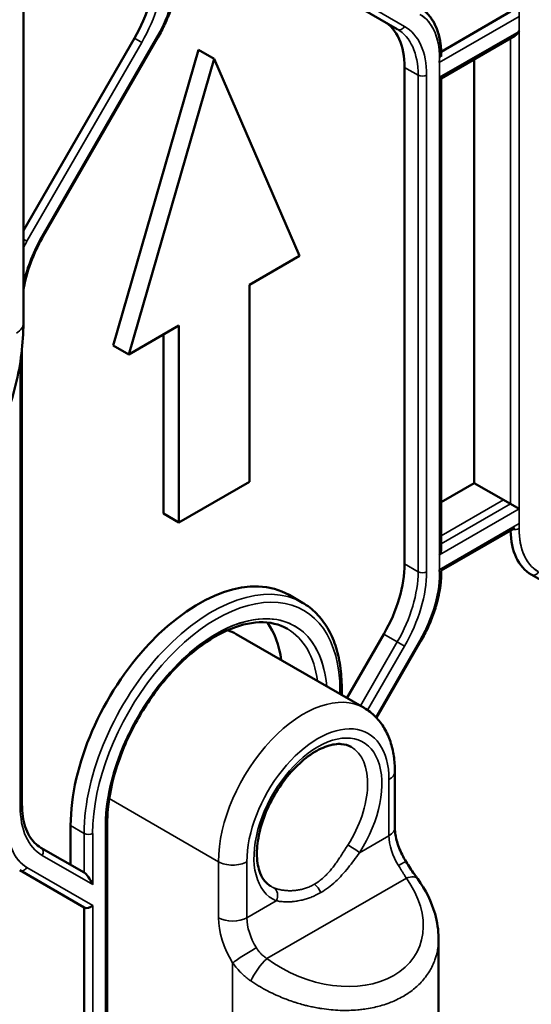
# Model space of a CAD drawing. Header units: millimetres. Extents: x 0 to 14369, y -869 to 2970.
# Tile 672 of 787: x 3617 to 3642, y 1737 to 1786. Entities that reach past the tile are written whole.
import ezdxf

# ---------------------------------------------------------------- set-up
doc = ezdxf.new("R2010")
doc.units = ezdxf.units.MM
doc.header["$LTSCALE"] = 10
doc.layers.add('Sichtbar (ISO)', color=7, linetype='Continuous', lineweight=50)
doc.layers.add('Sichtbar schmal (ISO)', color=7, linetype='Continuous', lineweight=35)

msp = doc.modelspace()

# ---------------------------------------------------------------- linework, layer by layer
at = {"layer": 'Sichtbar (ISO)'}
for p, q in [((3616.763, 1770.747), (3616.763, 1804.967)), ((3629.657, 1788.661), (3635.364, 1785.366)), ((3635.364, 1785.366), (3629.657, 1788.661)), ((3640.996, 1786.238), (3637.545, 1784.246)), ((3617.746, 1775.068), (3623.453, 1784.953)), ((3617.746, 1775.068), (3623.453, 1784.953)), ((3637.548, 1782.921), (3641.208, 1785.034)), ((3622.282, 1784.911), (3616.763, 1775.351)), ((3621.232, 1769.643), (3625.475, 1784.34)), ((3625.475, 1784.34), (3621.232, 1769.643)), ((3626.252, 1783.891), (3625.475, 1784.34)), ((3625.475, 1784.34), (3626.252, 1783.891)), ((3637.548, 1784.003), (3637.548, 1784.074)), ((3626.252, 1783.891), (3622.01, 1769.194)), ((3622.01, 1769.194), (3626.252, 1783.891)), ((3630.495, 1774.093), (3626.252, 1783.891)), ((3626.252, 1783.891), (3630.495, 1774.093)), ((3635.728, 1758.777), (3635.728, 1783.465)), ((3635.728, 1783.465), (3635.728, 1758.777)), ((3639.192, 1783.871), (3639.192, 1762.801)), ((3639.192, 1762.801), (3639.192, 1783.871)), ((3637.46, 1782.972), (3637.548, 1782.921)), ((3637.548, 1759.525), (3637.548, 1782.921)), ((3637.548, 1759.525), (3637.548, 1782.921)), ((3628.003, 1772.654), (3630.495, 1774.093)), ((3630.495, 1774.093), (3628.003, 1772.654)), ((3628.003, 1762.856), (3628.003, 1772.654)), ((3628.003, 1772.654), (3628.003, 1762.856)), ((3622.01, 1769.194), (3624.502, 1770.633)), ((3624.502, 1770.633), (3622.01, 1769.194)), ((3624.502, 1770.633), (3624.502, 1760.835)), ((3624.502, 1760.835), (3624.502, 1770.633)), ((3623.725, 1770.184), (3623.725, 1761.284)), ((3623.725, 1761.284), (3623.725, 1770.184)), ((3616.688, 1746.836), (3616.688, 1769.436)), ((3616.688, 1746.836), (3616.688, 1769.436)), ((3622.01, 1769.194), (3621.232, 1769.643)), ((3621.232, 1769.643), (3622.01, 1769.194)), ((3624.502, 1760.835), (3628.003, 1762.856)), ((3628.003, 1762.856), (3624.502, 1760.835)), ((3637.548, 1761.852), (3639.192, 1762.801)), ((3639.192, 1762.801), (3637.548, 1761.852)), ((3640.642, 1761.964), (3639.192, 1762.801)), ((3639.192, 1762.801), (3640.996, 1761.76)), ((3641.42, 1761.515), (3640.996, 1761.76)), ((3624.502, 1760.835), (3623.725, 1761.284)), ((3623.725, 1761.284), (3624.502, 1760.835)), ((3637.548, 1758.444), (3641.208, 1760.557)), ((3637.548, 1758.372), (3637.548, 1758.444)), ((3642.031, 1758.247), (3647.738, 1754.952)), ((3629.975, 1757.237), (3630.646, 1756.849)), ((3629.975, 1757.237), (3630.646, 1756.849)), ((3627.343, 1755.292), (3633.707, 1751.618)), ((3632.855, 1752.11), (3634.692, 1755.292)), ((3634.692, 1755.292), (3632.855, 1752.11)), ((3634.328, 1751.125), (3636.534, 1754.946)), ((3634.328, 1751.125), (3636.534, 1754.946)), ((3632.598, 1752.607), (3632.598, 1752.258)), ((3632.598, 1752.607), (3632.598, 1752.258)), ((3635.243, 1745.674), (3635.243, 1748.463)), ((3619.111, 1743.818), (3619.111, 1745.769)), ((3619.111, 1745.769), (3619.111, 1743.818)), ((3620.931, 1745.871), (3620.931, 1711.251)), ((3620.931, 1745.871), (3620.931, 1711.251)), ((3619.782, 1743.43), (3617.636, 1744.669)), ((3617.636, 1744.669), (3619.782, 1743.43)), ((3616.575, 1743.55), (3619.782, 1741.698)), ((3616.575, 1743.55), (3619.782, 1741.698)), ((3632.598, 1743.298), (3632.598, 1743.298)), ((3632.598, 1743.298), (3632.598, 1743.298)), ((3630.634, 1742.606), (3630.634, 1742.606)), ((3630.634, 1742.606), (3630.634, 1742.606)), ((3631.198, 1742.257), (3631.198, 1742.257)), ((3631.198, 1742.257), (3631.198, 1742.257)), ((3619.782, 1741.698), (3619.782, 1710.762)), ((3637.414, 1734.583), (3637.414, 1740.162))]:
    msp.add_line(p, q, dxfattribs=at)
for centre, major_axis, ratio, start_param, end_param in [((3619.782, 1786.354), (-2.5, -4.33), 0.57735, 1.570796, 2.356194), ((3632.192, 1781.424), (2.5, 4.33), 0.57735, 5.497787, 6.283185), ((3632.192, 1781.424), (2.5, 4.33), 0.57735, 5.497787, 6.283185), ((3641.208, 1785.381), (-0.212, -0.367), 0.57735, 0.785398, 1.570796), ((3644.531, 1762.577), (-2.5, -4.33), 0.57735, 5.522643, 6.283185), ((3637.248, 1759.352), (0.212, 0.367), 0.57735, 4.712389, 5.497787), ((3632.192, 1756.736), (2.5, 4.33), 0.57735, 4.712389, 5.497787), ((3632.192, 1756.736), (-2.5, -4.33), 0.57735, 1.570796, 2.356194), ((3625.475, 1749.443), (4.5, 7.794), 0.57735, 0, 2.356194), ((3625.475, 1749.443), (4.5, 7.794), 0.57735, 0, 2.356194), ((3624.343, 1750.096), (3.75, 6.495), 0.57735, 5.639684, 6.035395), ((3624.343, 1750.096), (3.75, 6.495), 0.57735, 5.639684, 6.035395), ((3624.343, 1750.096), (3, 5.196), 0.57735, 0, 0.134897), ((3619.995, 1742.961), (0.277, -0.48), 0.239146, 1.178097, 2.748894), ((3619.995, 1742.961), (0.277, -0.48), 0.239146, 1.178097, 2.748894), ((3619.995, 1741.922), (0.277, 0.16), 0.717439, 3.534292, 5.105088), ((3619.995, 1741.922), (0.277, 0.16), 0.717439, 3.534292, 5.105088)]:
    msp.add_ellipse(centre, major_axis=major_axis, ratio=ratio, start_param=start_param, end_param=end_param, dxfattribs=at)
for points, knots in [([(3624.466, 1788.378), (3624.466, 1788.164), (3624.452, 1787.942), (3624.394, 1787.49), (3624.352, 1787.26), (3624.239, 1786.795), (3624.169, 1786.561), (3624.005, 1786.093), (3623.91, 1785.86), (3623.698, 1785.4), (3623.58, 1785.173), (3623.453, 1784.953)], [0, 0, 0, 0, 0.1570796, 0.1570796, 0.3141593, 0.3141593, 0.4712389, 0.4712389, 0.6283185, 0.6283185, 0.7853982, 0.7853982, 0.7853982, 0.7853982]), ([(3624.466, 1788.378), (3624.466, 1788.164), (3624.452, 1787.942), (3624.394, 1787.49), (3624.352, 1787.26), (3624.239, 1786.795), (3624.169, 1786.561), (3624.005, 1786.093), (3623.91, 1785.86), (3623.698, 1785.4), (3623.58, 1785.173), (3623.453, 1784.953)], [0, 0, 0, 0, 0.1570796, 0.1570796, 0.3141593, 0.3141593, 0.4712389, 0.4712389, 0.6283185, 0.6283185, 0.7853982, 0.7853982, 0.7853982, 0.7853982]), ([(3636.425, 1786.486), (3636.571, 1786.401), (3636.706, 1786.296), (3636.947, 1786.053), (3637.053, 1785.913), (3637.234, 1785.607), (3637.31, 1785.44), (3637.43, 1785.084), (3637.474, 1784.894), (3637.533, 1784.497), (3637.548, 1784.289), (3637.548, 1784.074)], [5.4977871, 5.4977871, 5.4977871, 5.4977871, 5.6548668, 5.6548668, 5.8119464, 5.8119464, 5.969026, 5.969026, 6.1261057, 6.1261057, 6.2831853, 6.2831853, 6.2831853, 6.2831853]), ([(3636.425, 1786.486), (3636.575, 1786.399), (3636.712, 1786.292), (3636.958, 1786.04), (3637.065, 1785.897), (3637.248, 1785.581), (3637.323, 1785.408), (3637.441, 1785.04), (3637.484, 1784.845), (3637.536, 1784.458), (3637.548, 1784.269), (3637.548, 1784.074)], [5.4977871, 5.4977871, 5.4977871, 5.4977871, 5.6585239, 5.6585239, 5.8192606, 5.8192606, 5.9799973, 5.9799973, 6.1407341, 6.1407341, 6.2831853, 6.2831853, 6.2831853, 6.2831853]), ([(3617.746, 1775.068), (3617.612, 1774.835), (3617.488, 1774.596), (3617.265, 1774.113), (3617.166, 1773.869), (3616.994, 1773.381), (3616.921, 1773.137), (3616.823, 1772.729), (3616.789, 1772.564), (3616.763, 1772.402)], [2.3561945, 2.3561945, 2.3561945, 2.3561945, 2.5132741, 2.5132741, 2.6703538, 2.6703538, 2.8274334, 2.8274334, 2.9366124, 2.9366124, 2.9366124, 2.9366124]), ([(3617.746, 1775.068), (3617.612, 1774.835), (3617.488, 1774.596), (3617.265, 1774.113), (3617.166, 1773.869), (3616.994, 1773.381), (3616.921, 1773.137), (3616.823, 1772.729), (3616.789, 1772.564), (3616.763, 1772.402)], [2.3561945, 2.3561945, 2.3561945, 2.3561945, 2.5132741, 2.5132741, 2.6703538, 2.6703538, 2.8274334, 2.8274334, 2.9366124, 2.9366124, 2.9366124, 2.9366124]), ([(3608.892, 1757.114), (3609.748, 1757.608), (3610.581, 1758.244), (3612.151, 1759.74), (3612.887, 1760.599), (3614.204, 1762.464), (3614.785, 1763.47), (3615.742, 1765.544), (3616.118, 1766.611), (3616.628, 1768.718), (3616.763, 1769.759), (3616.763, 1770.747)], [4.712389, 4.712389, 4.712389, 4.712389, 5.026548, 5.026548, 5.340708, 5.340708, 5.654867, 5.654867, 5.969026, 5.969026, 6.283185, 6.283185, 6.283185, 6.283185]), ([(3637.548, 1758.372), (3637.548, 1758.157), (3637.533, 1757.936), (3637.476, 1757.484), (3637.433, 1757.254), (3637.321, 1756.789), (3637.251, 1756.555), (3637.086, 1756.087), (3636.992, 1755.854), (3636.779, 1755.394), (3636.662, 1755.167), (3636.534, 1754.946)], [0, 0, 0, 0, 0.1570796, 0.1570796, 0.3141593, 0.3141593, 0.4712389, 0.4712389, 0.6283185, 0.6283185, 0.7853982, 0.7853982, 0.7853982, 0.7853982]), ([(3637.548, 1758.372), (3637.548, 1758.176), (3637.536, 1757.975), (3637.485, 1757.54), (3637.444, 1757.305), (3637.332, 1756.831), (3637.263, 1756.591), (3637.097, 1756.113), (3637.001, 1755.875), (3636.785, 1755.404), (3636.665, 1755.172), (3636.534, 1754.946)], [6.2831853, 6.2831853, 6.2831853, 6.2831853, 6.4262655, 6.4262655, 6.586845, 6.586845, 6.7474245, 6.7474245, 6.908004, 6.908004, 7.0685835, 7.0685835, 7.0685835, 7.0685835]), ([(3632.598, 1752.607), (3632.598, 1752.993), (3632.572, 1753.365), (3632.466, 1754.073), (3632.387, 1754.409), (3632.176, 1755.038), (3632.044, 1755.331), (3631.728, 1755.864), (3631.544, 1756.105), (3631.129, 1756.525), (3630.898, 1756.704), (3630.646, 1756.849)], [0, 0, 0, 0, 0.1570796, 0.1570796, 0.3141593, 0.3141593, 0.4712389, 0.4712389, 0.6283185, 0.6283185, 0.7853982, 0.7853982, 0.7853982, 0.7853982]), ([(3632.598, 1752.607), (3632.598, 1752.993), (3632.572, 1753.365), (3632.466, 1754.073), (3632.387, 1754.409), (3632.176, 1755.038), (3632.044, 1755.331), (3631.728, 1755.864), (3631.544, 1756.105), (3631.129, 1756.525), (3630.898, 1756.704), (3630.646, 1756.849)], [0, 0, 0, 0, 0.1570796, 0.1570796, 0.3141593, 0.3141593, 0.4712389, 0.4712389, 0.6283185, 0.6283185, 0.7853982, 0.7853982, 0.7853982, 0.7853982]), ([(3629.896, 1755.55), (3629.496, 1755.782), (3629.023, 1755.894), (3627.998, 1755.855), (3627.453, 1755.72), (3626.345, 1755.225), (3625.783, 1754.873), (3624.688, 1753.983), (3624.155, 1753.446), (3623.173, 1752.238), (3622.724, 1751.567), (3621.96, 1750.161), (3621.644, 1749.426), (3621.177, 1747.97), (3621.026, 1747.249), (3620.942, 1746.333), (3620.931, 1746.098), (3620.931, 1745.871)], [0.785398, 0.785398, 0.785398, 0.785398, 1.13378, 1.13378, 1.457995, 1.457995, 1.771581, 1.771581, 2.085311, 2.085311, 2.400167, 2.400167, 2.715368, 2.715368, 3.029965, 3.029965, 3.141593, 3.141593, 3.141593, 3.141593]), ([(3629.896, 1755.55), (3629.496, 1755.782), (3629.023, 1755.894), (3627.998, 1755.855), (3627.453, 1755.72), (3626.345, 1755.225), (3625.783, 1754.873), (3624.688, 1753.983), (3624.155, 1753.446), (3623.173, 1752.238), (3622.724, 1751.567), (3621.96, 1750.161), (3621.644, 1749.426), (3621.177, 1747.97), (3621.026, 1747.249), (3620.942, 1746.333), (3620.931, 1746.098), (3620.931, 1745.871)], [0.785398, 0.785398, 0.785398, 0.785398, 1.13378, 1.13378, 1.457995, 1.457995, 1.771581, 1.771581, 2.085311, 2.085311, 2.400167, 2.400167, 2.715368, 2.715368, 3.029965, 3.029965, 3.141593, 3.141593, 3.141593, 3.141593]), ([(3635.243, 1748.463), (3635.243, 1748.722), (3635.225, 1748.977), (3635.151, 1749.472), (3635.095, 1749.712), (3634.94, 1750.175), (3634.841, 1750.396), (3634.595, 1750.811), (3634.448, 1751.004), (3634.109, 1751.348), (3633.917, 1751.497), (3633.707, 1751.618)], [0, 0, 0, 0, 0.1570796, 0.1570796, 0.3141593, 0.3141593, 0.4712389, 0.4712389, 0.6283185, 0.6283185, 0.7853982, 0.7853982, 0.7853982, 0.7853982]), ([(3629.061, 1742.754), (3628.844, 1742.879), (3628.665, 1743.088), (3628.45, 1743.64), (3628.392, 1743.928), (3628.37, 1744.57), (3628.401, 1744.92), (3628.551, 1745.658), (3628.671, 1746.046), (3628.991, 1746.817), (3629.192, 1747.201), (3629.654, 1747.921), (3629.915, 1748.256), (3630.467, 1748.843), (3630.757, 1749.093), (3631.328, 1749.486), (3631.61, 1749.628), (3632.131, 1749.804), (3632.37, 1749.836), (3632.763, 1749.811), (3632.922, 1749.762), (3633.061, 1749.682)], [2.356194, 2.356194, 2.356194, 2.356194, 2.789477, 2.789477, 3.102646, 3.102646, 3.401556, 3.401556, 3.703552, 3.703552, 4.008684, 4.008684, 4.314455, 4.314455, 4.618142, 4.618142, 4.917985, 4.917985, 5.219619, 5.219619, 5.497787, 5.497787, 5.497787, 5.497787]), ([(3616.688, 1746.836), (3616.688, 1746.623), (3616.703, 1746.42), (3616.759, 1746.04), (3616.802, 1745.862), (3616.911, 1745.538), (3616.977, 1745.391), (3617.132, 1745.129), (3617.22, 1745.015), (3617.415, 1744.818), (3617.521, 1744.736), (3617.636, 1744.669)], [3.1415927, 3.1415927, 3.1415927, 3.1415927, 3.2986723, 3.2986723, 3.4557519, 3.4557519, 3.6128316, 3.6128316, 3.7699112, 3.7699112, 3.9269908, 3.9269908, 3.9269908, 3.9269908]), ([(3616.688, 1746.836), (3616.688, 1746.623), (3616.703, 1746.42), (3616.759, 1746.04), (3616.802, 1745.862), (3616.911, 1745.538), (3616.977, 1745.391), (3617.132, 1745.129), (3617.22, 1745.015), (3617.415, 1744.818), (3617.521, 1744.736), (3617.636, 1744.669)], [3.1415927, 3.1415927, 3.1415927, 3.1415927, 3.2986723, 3.2986723, 3.4557519, 3.4557519, 3.6128316, 3.6128316, 3.7699112, 3.7699112, 3.9269908, 3.9269908, 3.9269908, 3.9269908]), ([(3635.799, 1743.968), (3635.728, 1744.083), (3635.661, 1744.202), (3635.542, 1744.444), (3635.489, 1744.567), (3635.398, 1744.81), (3635.36, 1744.93), (3635.3, 1745.163), (3635.278, 1745.276), (3635.249, 1745.487), (3635.243, 1745.586), (3635.243, 1745.674)], [2.300524, 2.300524, 2.300524, 2.300524, 2.4687377, 2.4687377, 2.6369515, 2.6369515, 2.8051652, 2.8051652, 2.9733789, 2.9733789, 3.1415927, 3.1415927, 3.1415927, 3.1415927]), ([(3635.799, 1743.968), (3635.933, 1743.753), (3636.075, 1743.544), (3636.27, 1743.269), (3636.327, 1743.189), (3636.382, 1743.112)], [0, 0, 0, 0, 0.0758258, 0.0758258, 0.1077761, 0.1077761, 0.1077761, 0.1077761]), ([(3636.382, 1743.112), (3636.772, 1742.572), (3637.068, 1741.979), (3637.354, 1740.977), (3637.414, 1740.566), (3637.414, 1740.162)], [0, 0, 0, 0, 0.2167686, 0.2167686, 0.3608834, 0.3608834, 0.3608834, 0.3608834])]:
    msp.add_open_spline(points, degree=3, knots=knots, dxfattribs=at)
at = {"layer": 'Sichtbar schmal (ISO)'}
for p, q in [((3630.019, 1788.798), (3635.726, 1785.503)), ((3635.726, 1785.503), (3630.019, 1788.798)), ((3641.427, 1785.997), (3637.453, 1783.703)), ((3641.42, 1760.536), (3641.42, 1786.238)), ((3617.698, 1775.095), (3623.405, 1784.98)), ((3623.405, 1784.98), (3617.698, 1775.095)), ((3623.453, 1784.953), (3623.405, 1784.98)), ((3623.405, 1784.98), (3623.453, 1784.953)), ((3637.46, 1782.972), (3641.42, 1785.258)), ((3641.42, 1785.258), (3641.42, 1761.515)), ((3622.282, 1784.911), (3616.763, 1775.351)), ((3622.645, 1784.702), (3616.937, 1774.817)), ((3616.937, 1774.817), (3622.645, 1784.702)), ((3622.645, 1784.702), (3622.282, 1784.911)), ((3622.282, 1784.911), (3622.645, 1784.702)), ((3640.996, 1784.912), (3640.996, 1761.76)), ((3640.996, 1761.76), (3640.996, 1784.912)), ((3637.46, 1783.952), (3637.46, 1758.249)), ((3635.728, 1783.465), (3636.399, 1783.077)), ((3636.399, 1783.077), (3635.728, 1783.465)), ((3636.399, 1783.077), (3636.399, 1758.389)), ((3636.399, 1758.389), (3636.399, 1783.077)), ((3636.824, 1758.389), (3636.824, 1783.077)), ((3636.824, 1783.077), (3636.824, 1758.389)), ((3637.46, 1759.229), (3637.46, 1782.972)), ((3616.763, 1774.918), (3616.937, 1774.817)), ((3616.937, 1774.817), (3616.763, 1774.918)), ((3617.698, 1775.095), (3617.746, 1775.068)), ((3617.746, 1775.068), (3617.698, 1775.095)), ((3616.6, 1768.79), (3616.6, 1746.713)), ((3616.6, 1746.713), (3616.6, 1768.79)), ((3640.642, 1761.964), (3637.548, 1760.178)), ((3641.42, 1761.515), (3637.46, 1759.229)), ((3640.996, 1761.76), (3637.548, 1759.77)), ((3637.453, 1758.49), (3641.427, 1760.784)), ((3636.399, 1758.389), (3635.728, 1758.777)), ((3635.728, 1758.777), (3636.399, 1758.389)), ((3634.692, 1755.292), (3635.364, 1754.905)), ((3635.364, 1754.905), (3634.692, 1755.292)), ((3635.364, 1754.905), (3633.527, 1751.722)), ((3633.527, 1751.722), (3635.364, 1754.905)), ((3635.726, 1754.696), (3633.885, 1751.506)), ((3633.885, 1751.506), (3635.726, 1754.696)), ((3634.288, 1751.166), (3636.487, 1754.974)), ((3636.487, 1754.974), (3634.288, 1751.166)), ((3635.726, 1754.696), (3635.364, 1754.905)), ((3635.364, 1754.905), (3635.726, 1754.696)), ((3636.534, 1754.946), (3636.487, 1754.974)), ((3636.487, 1754.974), (3636.534, 1754.946)), ((3632.51, 1752.485), (3632.51, 1752.309)), ((3632.51, 1752.309), (3632.51, 1752.485)), ((3634.95, 1748.055), (3634.95, 1745.266)), ((3621.03, 1747.11), (3626.465, 1743.973)), ((3619.111, 1745.769), (3619.782, 1745.381)), ((3619.782, 1745.381), (3619.111, 1745.769)), ((3619.782, 1745.381), (3619.782, 1743.43)), ((3619.782, 1743.43), (3619.782, 1745.381)), ((3620.207, 1742.839), (3620.207, 1745.381)), ((3620.207, 1745.381), (3620.207, 1742.839)), ((3620.843, 1745.748), (3620.843, 1711.129)), ((3620.843, 1711.129), (3620.843, 1745.748)), ((3634.95, 1745.266), (3633.486, 1744.421)), ((3620.207, 1742.839), (3617.698, 1744.287)), ((3617.698, 1744.287), (3620.207, 1742.839)), ((3626.465, 1743.973), (3626.465, 1741.184)), ((3627.879, 1741.184), (3627.879, 1743.973)), ((3616.937, 1743.687), (3620.207, 1741.8)), ((3620.207, 1741.8), (3616.937, 1743.687)), ((3628.877, 1739.151), (3635.813, 1743.155)), ((3629.343, 1742.029), (3627.879, 1741.184)), ((3619.782, 1741.698), (3619.782, 1710.762)), ((3620.207, 1710.762), (3620.207, 1741.8)), ((3620.207, 1741.8), (3620.207, 1710.762)), ((3627.172, 1738.95), (3627.172, 1732.133))]:
    msp.add_line(p, q, dxfattribs=at)
for centre, major_axis, ratio, start_param, end_param in [((3619.782, 1786.354), (-2.5, -4.33), 0.57735, 1.570796, 2.356194), ((3619.995, 1786.232), (-2.65, -4.59), 0.57735, 1.570796, 2.356194), ((3619.995, 1786.232), (2.65, 4.59), 0.57735, 4.712389, 5.497787), ((3621.055, 1786.337), (2.35, 4.07), 0.57735, 4.712389, 5.497787), ((3621.055, 1786.337), (-2.35, -4.07), 0.57735, 1.570796, 2.356194), ((3634.137, 1782.033), (2.35, 4.07), 0.57735, 5.497787, 6.283185), ((3634.137, 1782.033), (2.35, 4.07), 0.57735, 5.433914, 6.283185), ((3635.514, 1785.626), (-0.15, -0.26), 0.816497, 0, 1.570796), ((3635.514, 1785.626), (-0.15, -0.26), 0.816497, 0, 1.570796), ((3633.076, 1780.914), (2.65, 4.59), 0.57735, 5.497787, 6.283185), ((3633.076, 1780.914), (2.65, 4.59), 0.57735, 5.497787, 6.283185), ((3632.864, 1781.036), (2.5, 4.33), 0.57735, 5.497787, 6.283185), ((3632.864, 1781.036), (2.5, 4.33), 0.57735, 5.497787, 6.283185), ((3637.248, 1784.074), (0.3, 0), 0.57735, 5.497787, 6.283185), ((3636.612, 1783.2), (0.3, 0), 0.57735, 3.926991, 5.497787), ((3636.612, 1783.2), (-0.3, 0), 0.57735, 0.785398, 2.356194), ((3620.348, 1773.565), (2.65, 4.59), 0.57735, 1.570796, 2.060716), ((3620.348, 1773.565), (-2.65, -4.59), 0.57735, 4.712389, 5.202308), ((3619.287, 1773.46), (-2.35, -4.07), 0.57735, 4.712389, 4.789752), ((3619.287, 1773.46), (-2.35, -4.07), 0.57735, 4.712389, 4.789752), ((3615.563, 1770.747), (1.2, 0), 0.57735, 5.497787, 6.283185), ((3641.208, 1760.658), (-0.3, 0), 0.57735, 1.212477, 2.356194), ((3644.743, 1762.454), (-2.35, -4.07), 0.57735, 5.433914, 6.283185), ((3644.743, 1762.454), (-2.35, -4.07), 0.57735, 5.497787, 6.283185), ((3644.531, 1762.577), (-2.5, -4.33), 0.57735, 5.522643, 6.283185), ((3634.137, 1756.331), (2.35, 4.07), 0.57735, 4.712389, 5.56166), ((3632.864, 1756.348), (-2.5, -4.33), 0.57735, 1.570796, 2.356194), ((3632.864, 1756.348), (2.5, 4.33), 0.57735, 4.712389, 5.497787), ((3633.076, 1756.226), (-2.65, -4.59), 0.57735, 1.570796, 2.356194), ((3633.076, 1756.226), (2.65, 4.59), 0.57735, 4.712389, 5.497787), ((3636.612, 1758.512), (-0.3, 0), 0.57735, 0.785398, 2.356194), ((3636.612, 1758.512), (0.3, 0), 0.57735, 3.926991, 5.497787), ((3634.137, 1756.331), (2.35, 4.07), 0.57735, 4.712389, 5.497787), ((3637.248, 1758.372), (0.3, 0), 0.57735, 5.497787, 6.283185), ((3642.181, 1758.506), (-0.15, -0.26), 0.816497, 0, 1.570796), ((3626.146, 1749.055), (4.5, 7.794), 0.57735, 0, 2.356194), ((3626.146, 1749.055), (4.5, 7.794), 0.57735, 0, 2.356194), ((3626.358, 1748.933), (4.35, 7.534), 0.57735, 5.497787, 8.63938), ((3626.358, 1748.933), (4.35, 7.534), 0.57735, 5.497787, 8.63938), ((3626.358, 1748.933), (3.9, 6.755), 0.57735, 5.590025, 8.63938), ((3626.146, 1749.055), (3.75, 6.495), 0.57735, 5.639684, 6.283185), ((3626.146, 1749.055), (3.75, 6.495), 0.57735, 5.639684, 6.283185), ((3630.707, 1746.422), (3, 5.196), 0.57735, 0, 2.356194), ((3632.298, 1752.607), (0.3, 0), 0.57735, 5.497787, 6.283185), ((3632.298, 1752.607), (0.3, 0), 0.57735, 5.497787, 6.283185), ((3631.414, 1746.014), (2.5, 4.33), 0.57735, 5.497787, 8.63938), ((3631.414, 1746.014), (-2.25, -3.897), 0.57735, 1.494329, 6.359653), ((3631.061, 1746.218), (2, 3.464), 0.57735, 4.635921, 6.283185), ((3634.243, 1748.463), (1, 0), 0.57735, 5.497787, 6.283185), ((3616.388, 1746.836), (0.3, 0), 0.57735, 5.497787, 6.283185), ((3616.388, 1746.836), (0.3, 0), 0.57735, 5.497787, 6.283185), ((3620.348, 1748.877), (-2.65, -4.59), 0.57735, 5.497787, 6.283185), ((3620.348, 1748.877), (-2.65, -4.59), 0.57735, 5.497787, 6.283185), ((3619.287, 1747.757), (-2.35, -4.07), 0.57735, 5.433914, 6.283185), ((3619.287, 1747.757), (-2.35, -4.07), 0.57735, 5.497787, 6.283185), ((3620.631, 1745.871), (0.3, 0), 0.57735, 5.497787, 6.283185), ((3620.631, 1745.871), (0.3, 0), 0.57735, 5.497787, 6.283185), ((3619.995, 1745.503), (0.3, 0), 0.57735, 3.926991, 5.497787), ((3619.995, 1745.503), (-0.3, 0), 0.57735, 0.785398, 2.356194), ((3634.243, 1745.674), (1, 0), 0.57735, 5.497787, 6.283185), ((3633.132, 1744.625), (-0.422, 0.269), 0.062375, 3.758453, 5.329249), ((3636.364, 1744.45), (1, -1.732), 0.57735, 3.926991, 4.768059), ((3617.486, 1744.41), (0.15, 0.26), 0.816497, 4.712389, 6.283185), ((3617.486, 1744.41), (0.15, 0.26), 0.816497, 4.712389, 6.283185), ((3627.172, 1744.381), (1, 0), 0.57735, 3.926991, 5.497791), ((3634.95, 1743.44), (0.849, 0.528), 0.045431, 0, 0.954585), ((3616.725, 1743.81), (-0.15, -0.26), 0.816497, 0, 1.570796), ((3616.725, 1743.81), (-0.15, -0.26), 0.816497, 0, 1.570796), ((3631.656, 1741.84), (4.728, -2.275), 0.715187, 4.454413, 7.203922), ((3631.236, 1742.443), (0.25, -0.433), 0.57735, 1.233987, 2.356194), ((3635.571, 1742.528), (0.811, 0.585), 0.445124, 6.283182, 7.255832), ((3631.061, 1746.218), (-2, -3.464), 0.57735, 0, 0.076468), ((3628.989, 1742.233), (0.191, 0.462), 0.814111, 4.60477, 6.175567), ((3627.172, 1741.592), (-1, 0), 0.57735, 0.785398, 2.356194), ((3628.586, 1739.959), (-1.5, 2.598), 0.57735, 0.785398, 1.626467), ((3629.293, 1740.367), (-1, 1.732), 0.57735, 0.785398, 1.626467), ((3627.879, 1739.358), (-0.849, -0.528), 0.045431, 4.096178, 5.666975), ((3628.635, 1738.523), (0.593, 0.805), 0.233296, 0.864848, 2.368973)]:
    msp.add_ellipse(centre, major_axis=major_axis, ratio=ratio, start_param=start_param, end_param=end_param, dxfattribs=at)
for points, knots in [([(3631.851, 1752.691), (3631.82, 1753.068), (3631.758, 1753.416), (3631.662, 1753.744), (3631.518, 1754.235), (3631.298, 1754.679), (3631.016, 1755.033), (3630.733, 1755.387), (3630.388, 1755.651), (3629.993, 1755.822), (3629.597, 1755.992), (3629.151, 1756.07), (3628.673, 1756.05), (3628.196, 1756.029), (3627.686, 1755.911), (3627.165, 1755.699), (3626.645, 1755.487), (3626.113, 1755.182), (3625.592, 1754.797), (3625.071, 1754.412), (3624.56, 1753.946), (3624.081, 1753.418), (3623.602, 1752.89), (3623.153, 1752.301), (3622.755, 1751.674), (3622.356, 1751.047), (3622.007, 1750.382), (3621.723, 1749.707), (3621.438, 1749.031), (3621.217, 1748.343), (3621.068, 1747.679), (3620.919, 1747.015), (3620.843, 1746.374), (3620.843, 1745.748)], [0.030047, 0.030047, 0.030047, 0.030047, 0.0909091, 0.0909091, 0.0909091, 0.1818182, 0.1818182, 0.1818182, 0.2727273, 0.2727273, 0.2727273, 0.3636364, 0.3636364, 0.3636364, 0.4545455, 0.4545455, 0.4545455, 0.5454545, 0.5454545, 0.5454545, 0.6363636, 0.6363636, 0.6363636, 0.7272727, 0.7272727, 0.7272727, 0.8181818, 0.8181818, 0.8181818, 0.9090909, 0.9090909, 0.9090909, 1, 1, 1, 1]), ([(3631.236, 1742.851), (3631.318, 1742.899), (3631.399, 1742.952), (3631.478, 1743.01), (3631.549, 1743.063), (3631.617, 1743.119), (3631.684, 1743.179), (3631.745, 1743.233), (3631.804, 1743.291), (3631.862, 1743.351), (3631.916, 1743.407), (3631.969, 1743.466), (3632.021, 1743.526), (3632.071, 1743.585), (3632.12, 1743.645), (3632.168, 1743.708), (3632.217, 1743.771), (3632.264, 1743.835), (3632.312, 1743.901), (3632.36, 1743.969), (3632.409, 1744.039), (3632.456, 1744.11), (3632.505, 1744.182), (3632.554, 1744.257), (3632.603, 1744.332), (3632.652, 1744.408), (3632.701, 1744.485), (3632.75, 1744.562), (3632.8, 1744.641), (3632.851, 1744.722), (3632.902, 1744.802)], [0, 0, 0, 0, 0.124757, 0.124757, 0.124757, 0.2366176, 0.2366176, 0.2366176, 0.3380991, 0.3380991, 0.3380991, 0.4321823, 0.4321823, 0.4321823, 0.5231334, 0.5231334, 0.5231334, 0.6144516, 0.6144516, 0.6144516, 0.7083022, 0.7083022, 0.7083022, 0.8046755, 0.8046755, 0.8046755, 0.9010641, 0.9010641, 0.9010641, 1, 1, 1, 1]), ([(3633.486, 1744.421), (3633.389, 1744.289), (3633.294, 1744.159), (3633.201, 1744.035), (3633.107, 1743.91), (3633.016, 1743.791), (3632.919, 1743.67), (3632.821, 1743.55), (3632.718, 1743.429), (3632.611, 1743.313), (3632.505, 1743.196), (3632.396, 1743.085), (3632.283, 1742.98), (3632.17, 1742.875), (3632.053, 1742.777), (3631.932, 1742.686), (3631.811, 1742.595), (3631.685, 1742.511), (3631.554, 1742.436)], [0, 0, 0, 0, 0.1666667, 0.1666667, 0.1666667, 0.3333333, 0.3333333, 0.3333333, 0.5, 0.5, 0.5, 0.6666667, 0.6666667, 0.6666667, 0.8333333, 0.8333333, 0.8333333, 1, 1, 1, 1]), ([(3635.813, 1743.155), (3635.784, 1743.203), (3635.754, 1743.252), (3635.722, 1743.302), (3635.694, 1743.347), (3635.666, 1743.392), (3635.636, 1743.438), (3635.61, 1743.48), (3635.583, 1743.521), (3635.556, 1743.564), (3635.532, 1743.601), (3635.508, 1743.639), (3635.484, 1743.677), (3635.463, 1743.71), (3635.442, 1743.743), (3635.421, 1743.777)], [0.0000001, 0.0000001, 0.0000001, 0.0000001, 0.2490319, 0.2490319, 0.2490319, 0.4722975, 0.4722975, 0.4722975, 0.6714764, 0.6714764, 0.6714764, 0.8473439, 0.8473439, 0.8473439, 1, 1, 1, 1]), ([(3629.219, 1742.676), (3629.281, 1742.65), (3629.408, 1742.607), (3629.609, 1742.562), (3629.807, 1742.536), (3630.003, 1742.527), (3630.199, 1742.533), (3630.395, 1742.555), (3630.593, 1742.592), (3630.798, 1742.65), (3631.015, 1742.734), (3631.161, 1742.808), (3631.236, 1742.851)], [0, 0, 0, 0, 0.119278, 0.225308, 0.323264, 0.417631, 0.509695, 0.599539, 0.690132, 0.784917, 0.88719, 1, 1, 1, 1]), ([(3629.343, 1742.029), (3629.412, 1742.014), (3629.486, 1742.001), (3629.564, 1741.992), (3629.608, 1741.987), (3629.653, 1741.983), (3629.699, 1741.98), (3629.726, 1741.978), (3629.753, 1741.977), (3629.78, 1741.976), (3629.848, 1741.974), (3629.919, 1741.974), (3629.992, 1741.977), (3630.031, 1741.978), (3630.07, 1741.98), (3630.111, 1741.983), (3630.141, 1741.986), (3630.172, 1741.989), (3630.203, 1741.992), (3630.273, 1741.999), (3630.343, 1742.009), (3630.415, 1742.022), (3630.465, 1742.03), (3630.515, 1742.04), (3630.566, 1742.052), (3630.586, 1742.056), (3630.605, 1742.06), (3630.625, 1742.065), (3630.695, 1742.082), (3630.766, 1742.101), (3630.838, 1742.123), (3630.91, 1742.145), (3630.982, 1742.17), (3631.055, 1742.198), (3631.136, 1742.229), (3631.216, 1742.264), (3631.298, 1742.303), (3631.383, 1742.343), (3631.468, 1742.387), (3631.554, 1742.436)], [0, 0, 0, 0, 0.128439, 0.128439, 0.128439, 0.2, 0.2, 0.2, 0.241507, 0.241507, 0.241507, 0.344565, 0.344565, 0.344565, 0.4, 0.4, 0.4, 0.442287, 0.442287, 0.442287, 0.535771, 0.535771, 0.535771, 0.6, 0.6, 0.6, 0.6248, 0.6248, 0.6248, 0.712378, 0.712378, 0.712378, 0.8, 0.8, 0.8, 0.89749, 0.89749, 0.89749, 1, 1, 1, 1]), ([(3628.079, 1738.043), (3628.21, 1737.955), (3628.344, 1737.869), (3628.481, 1737.788), (3628.494, 1737.78), (3628.506, 1737.773), (3628.519, 1737.765), (3628.644, 1737.692), (3628.771, 1737.621), (3628.9, 1737.553), (3628.921, 1737.543), (3628.942, 1737.532), (3628.963, 1737.521), (3629.085, 1737.459), (3629.208, 1737.399), (3629.333, 1737.342), (3629.365, 1737.328), (3629.397, 1737.314), (3629.429, 1737.3), (3629.544, 1737.249), (3629.66, 1737.201), (3629.778, 1737.155), (3629.821, 1737.139), (3629.865, 1737.122), (3629.909, 1737.106), (3630.015, 1737.066), (3630.123, 1737.029), (3630.231, 1736.994), (3630.286, 1736.976), (3630.342, 1736.958), (3630.397, 1736.941), (3630.494, 1736.912), (3630.591, 1736.884), (3630.689, 1736.858), (3630.76, 1736.839), (3630.831, 1736.821), (3630.902, 1736.804), (3630.985, 1736.784), (3631.067, 1736.766), (3631.149, 1736.748), (3631.249, 1736.728), (3631.349, 1736.709), (3631.448, 1736.692), (3631.502, 1736.683), (3631.556, 1736.674), (3631.61, 1736.666), (3631.763, 1736.643), (3631.915, 1736.624), (3632.067, 1736.61), (3632.218, 1736.596), (3632.369, 1736.587), (3632.518, 1736.581), (3632.602, 1736.579), (3632.685, 1736.577), (3632.767, 1736.577), (3632.832, 1736.577), (3632.897, 1736.578), (3632.962, 1736.579), (3633.108, 1736.583), (3633.252, 1736.591), (3633.394, 1736.604), (3633.439, 1736.608), (3633.484, 1736.612), (3633.529, 1736.617), (3633.625, 1736.627), (3633.72, 1736.64), (3633.814, 1736.654), (3633.951, 1736.675), (3634.086, 1736.701), (3634.219, 1736.73), (3634.246, 1736.736), (3634.274, 1736.743), (3634.301, 1736.749), (3634.405, 1736.774), (3634.508, 1736.801), (3634.609, 1736.831), (3634.735, 1736.869), (3634.859, 1736.911), (3634.98, 1736.957), (3635, 1736.965), (3635.02, 1736.972), (3635.039, 1736.98), (3635.139, 1737.019), (3635.236, 1737.061), (3635.33, 1737.106), (3635.443, 1737.16), (3635.552, 1737.217), (3635.657, 1737.277), (3635.673, 1737.287), (3635.689, 1737.296), (3635.705, 1737.305), (3635.793, 1737.358), (3635.879, 1737.413), (3635.961, 1737.471), (3636.058, 1737.539), (3636.152, 1737.61), (3636.24, 1737.685), (3636.251, 1737.694), (3636.261, 1737.702), (3636.271, 1737.711), (3636.349, 1737.778), (3636.423, 1737.847), (3636.493, 1737.919), (3636.573, 1738.001), (3636.648, 1738.085), (3636.718, 1738.173), (3636.788, 1738.26), (3636.853, 1738.35), (3636.913, 1738.443), (3636.96, 1738.516), (3637.004, 1738.59), (3637.044, 1738.666), (3637.056, 1738.687), (3637.067, 1738.709), (3637.078, 1738.731), (3637.128, 1738.829), (3637.172, 1738.93), (3637.211, 1739.033), (3637.226, 1739.072), (3637.24, 1739.11), (3637.253, 1739.149), (3637.275, 1739.215), (3637.294, 1739.282), (3637.312, 1739.349), (3637.333, 1739.432), (3637.352, 1739.516), (3637.367, 1739.601), (3637.371, 1739.627), (3637.375, 1739.652), (3637.379, 1739.677), (3637.395, 1739.788), (3637.406, 1739.901), (3637.411, 1740.016), (3637.413, 1740.064), (3637.414, 1740.113), (3637.414, 1740.162)], [0, 0, 0, 0, 0.0277778, 0.0277778, 0.0277778, 0.0303196, 0.0303196, 0.0303196, 0.0555556, 0.0555556, 0.0555556, 0.0596155, 0.0596155, 0.0596155, 0.0833333, 0.0833333, 0.0833333, 0.0893407, 0.0893407, 0.0893407, 0.1111111, 0.1111111, 0.1111111, 0.1191849, 0.1191849, 0.1191849, 0.1388889, 0.1388889, 0.1388889, 0.1490276, 0.1490276, 0.1490276, 0.1666667, 0.1666667, 0.1666667, 0.1795471, 0.1795471, 0.1795471, 0.1944444, 0.1944444, 0.1944444, 0.2124792, 0.2124792, 0.2124792, 0.2222222, 0.2222222, 0.2222222, 0.25, 0.25, 0.25, 0.2777778, 0.2777778, 0.2777778, 0.293274, 0.293274, 0.293274, 0.3055556, 0.3055556, 0.3055556, 0.3333333, 0.3333333, 0.3333333, 0.342129, 0.342129, 0.342129, 0.3611111, 0.3611111, 0.3611111, 0.3888889, 0.3888889, 0.3888889, 0.3946463, 0.3946463, 0.3946463, 0.4166667, 0.4166667, 0.4166667, 0.4444444, 0.4444444, 0.4444444, 0.4490479, 0.4490479, 0.4490479, 0.4722222, 0.4722222, 0.4722222, 0.5, 0.5, 0.5, 0.5041905, 0.5041905, 0.5041905, 0.5277778, 0.5277778, 0.5277778, 0.5555556, 0.5555556, 0.5555556, 0.5587749, 0.5587749, 0.5587749, 0.5833333, 0.5833333, 0.5833333, 0.6111111, 0.6111111, 0.6111111, 0.6388889, 0.6388889, 0.6388889, 0.6605339, 0.6605339, 0.6605339, 0.6666667, 0.6666667, 0.6666667, 0.6944444, 0.6944444, 0.6944444, 0.7047895, 0.7047895, 0.7047895, 0.7222222, 0.7222222, 0.7222222, 0.7436739, 0.7436739, 0.7436739, 0.75, 0.75, 0.75, 0.7777778, 0.7777778, 0.7777778, 0.7895509, 0.7895509, 0.7895509, 0.7895509]), ([(3628.35, 1739.694), (3628.379, 1739.648), (3628.409, 1739.603), (3628.442, 1739.56), (3628.471, 1739.52), (3628.502, 1739.482), (3628.534, 1739.445), (3628.564, 1739.412), (3628.594, 1739.38), (3628.626, 1739.349), (3628.655, 1739.321), (3628.684, 1739.295), (3628.715, 1739.269), (3628.742, 1739.247), (3628.77, 1739.225), (3628.799, 1739.204), (3628.825, 1739.185), (3628.851, 1739.168), (3628.877, 1739.151)], [0.0000001, 0.0000001, 0.0000001, 0.0000001, 0.210617, 0.210617, 0.210617, 0.4026367, 0.4026367, 0.4026367, 0.5771605, 0.5771605, 0.5771605, 0.7347993, 0.7347993, 0.7347993, 0.875769, 0.875769, 0.875769, 1, 1, 1, 1]), ([(3628.079, 1738.043), (3628.036, 1738.072), (3627.993, 1738.103), (3627.949, 1738.136), (3627.902, 1738.171), (3627.855, 1738.209), (3627.807, 1738.249), (3627.798, 1738.257), (3627.789, 1738.265), (3627.78, 1738.273), (3627.738, 1738.308), (3627.697, 1738.345), (3627.656, 1738.384), (3627.603, 1738.434), (3627.55, 1738.487), (3627.497, 1738.544), (3627.49, 1738.552), (3627.482, 1738.561), (3627.475, 1738.569), (3627.428, 1738.62), (3627.381, 1738.674), (3627.335, 1738.732), (3627.28, 1738.8), (3627.225, 1738.872), (3627.172, 1738.95)], [0, 0, 0, 0, 0.1456621, 0.1456621, 0.1456621, 0.302771, 0.302771, 0.302771, 0.3333333, 0.3333333, 0.3333333, 0.4691918, 0.4691918, 0.4691918, 0.6422084, 0.6422084, 0.6422084, 0.6666667, 0.6666667, 0.6666667, 0.8194109, 0.8194109, 0.8194109, 0.9999999, 0.9999999, 0.9999999, 0.9999999])]:
    msp.add_open_spline(points, degree=3, knots=knots, dxfattribs=at)

doc.saveas('drawing.dxf')
